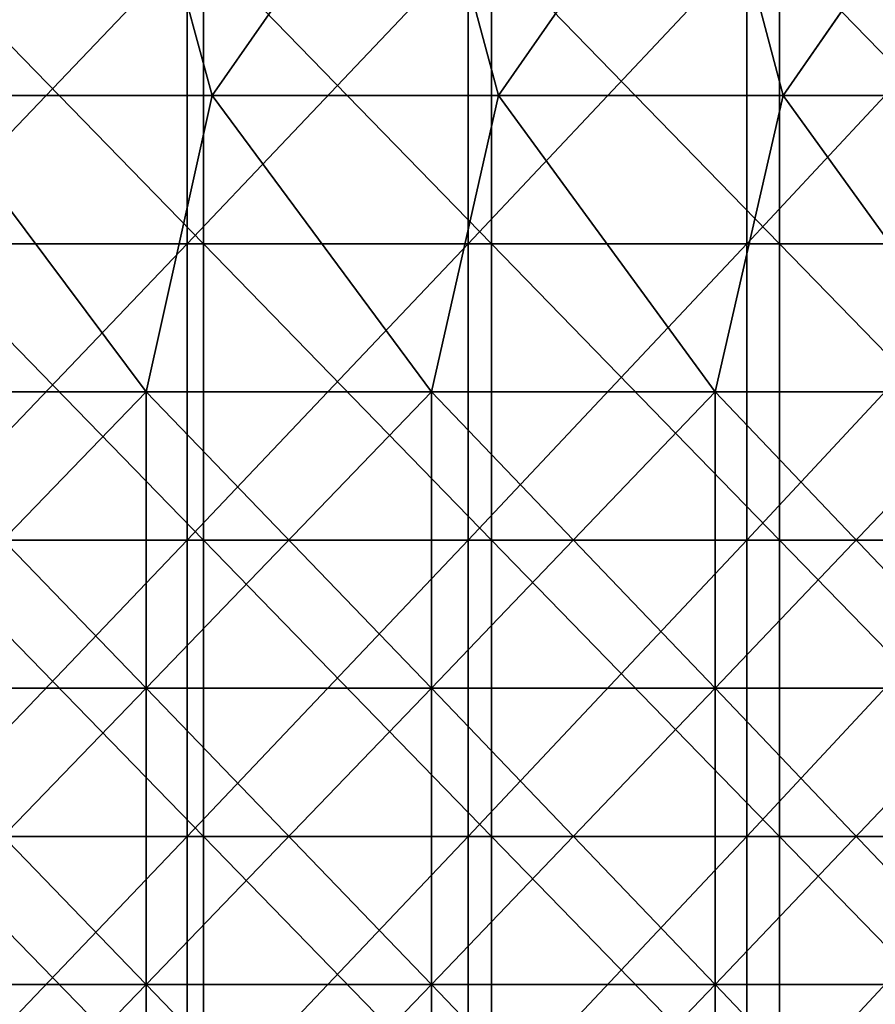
# Model space of a CAD drawing. Header units: inches. Extents: x -4.75 to 4.5, y 0 to 1.88.
# Tile 288 of 462: x 0.75 to 0.98, y 0.92 to 1.18. Entities that reach past the tile are written whole.
import ezdxf

# ---------------------------------------------------------------- set-up
doc = ezdxf.new("R2010")
doc.units = ezdxf.units.IN
doc.header["$LTSCALE"] = 101.851852
doc.header["$MEASUREMENT"] = 0
for name, color, linetype in [('11', 7, 'CONTINUOUS'), ('12', 7, 'CONTINUOUS'), ('20', 7, 'CONTINUOUS')]:
    doc.layers.add(name, color=color, linetype=linetype)

msp = doc.modelspace()

# ---------------------------------------------------------------- linework, layer by layer
at = {"layer": '11', "color": 13, "linetype": 'Continuous', "true_color": 0xd67263}
for points in [[(0.79067, 1.12298, 2.7683), (0.71416, 1.12298, 2.78902), (0.79067, 1.20306, 2.7683), (0.79067, 1.12298, 2.7683)], [(0.79067, 1.20306, 2.7683), (0.71416, 1.12298, 2.78902), (0.71416, 1.20306, 2.78902), (0.79067, 1.20306, 2.7683)], [(0.86658, 1.12298, 2.74548), (0.79067, 1.12298, 2.7683), (0.86658, 1.20306, 2.74548), (0.86658, 1.12298, 2.74548)], [(0.86658, 1.20306, 2.74548), (0.79067, 1.12298, 2.7683), (0.79067, 1.20306, 2.7683), (0.86658, 1.20306, 2.74548)], [(0.94183, 1.12298, 2.72059), (0.86658, 1.12298, 2.74548), (0.94183, 1.20306, 2.72059), (0.94183, 1.12298, 2.72059)], [(0.94183, 1.20306, 2.72059), (0.86658, 1.12298, 2.74548), (0.86658, 1.20306, 2.74548), (0.94183, 1.20306, 2.72059)], [(1.01637, 1.12298, 2.69363), (0.94183, 1.12298, 2.72059), (1.01637, 1.20306, 2.69363), (1.01637, 1.12298, 2.69363)], [(1.01637, 1.20306, 2.69363), (0.94183, 1.12298, 2.72059), (0.94183, 1.20306, 2.72059), (1.01637, 1.20306, 2.69363)], [(0.79067, 1.0429, 2.7683), (0.71416, 1.0429, 2.78902), (0.79067, 1.12298, 2.7683), (0.79067, 1.0429, 2.7683)], [(0.79067, 1.12298, 2.7683), (0.71416, 1.0429, 2.78902), (0.71416, 1.12298, 2.78902), (0.79067, 1.12298, 2.7683)], [(0.86658, 1.0429, 2.74548), (0.79067, 1.0429, 2.7683), (0.86658, 1.12298, 2.74548), (0.86658, 1.0429, 2.74548)], [(0.86658, 1.12298, 2.74548), (0.79067, 1.0429, 2.7683), (0.79067, 1.12298, 2.7683), (0.86658, 1.12298, 2.74548)], [(0.94183, 1.0429, 2.72059), (0.86658, 1.0429, 2.74548), (0.94183, 1.12298, 2.72059), (0.94183, 1.0429, 2.72059)], [(0.94183, 1.12298, 2.72059), (0.86658, 1.0429, 2.74548), (0.86658, 1.12298, 2.74548), (0.94183, 1.12298, 2.72059)], [(1.01637, 1.0429, 2.69363), (0.94183, 1.0429, 2.72059), (1.01637, 1.12298, 2.69363), (1.01637, 1.0429, 2.69363)], [(1.01637, 1.12298, 2.69363), (0.94183, 1.0429, 2.72059), (0.94183, 1.12298, 2.72059), (1.01637, 1.12298, 2.69363)], [(0.79067, 0.96282, 2.7683), (0.71416, 0.96282, 2.78902), (0.79067, 1.0429, 2.7683), (0.79067, 0.96282, 2.7683)], [(0.79067, 1.0429, 2.7683), (0.71416, 0.96282, 2.78902), (0.71416, 1.0429, 2.78902), (0.79067, 1.0429, 2.7683)], [(0.86658, 0.96282, 2.74548), (0.79067, 0.96282, 2.7683), (0.86658, 1.0429, 2.74548), (0.86658, 0.96282, 2.74548)], [(0.86658, 1.0429, 2.74548), (0.79067, 0.96282, 2.7683), (0.79067, 1.0429, 2.7683), (0.86658, 1.0429, 2.74548)], [(0.94183, 0.96282, 2.72059), (0.86658, 0.96282, 2.74548), (0.94183, 1.0429, 2.72059), (0.94183, 0.96282, 2.72059)], [(0.94183, 1.0429, 2.72059), (0.86658, 0.96282, 2.74548), (0.86658, 1.0429, 2.74548), (0.94183, 1.0429, 2.72059)], [(1.01637, 0.96282, 2.69363), (0.94183, 0.96282, 2.72059), (1.01637, 1.0429, 2.69363), (1.01637, 0.96282, 2.69363)], [(1.01637, 1.0429, 2.69363), (0.94183, 0.96282, 2.72059), (0.94183, 1.0429, 2.72059), (1.01637, 1.0429, 2.69363)], [(0.79067, 0.88274, 2.7683), (0.71416, 0.88274, 2.78902), (0.79067, 0.96282, 2.7683), (0.79067, 0.88274, 2.7683)], [(0.79067, 0.96282, 2.7683), (0.71416, 0.88274, 2.78902), (0.71416, 0.96282, 2.78902), (0.79067, 0.96282, 2.7683)], [(0.86658, 0.88274, 2.74548), (0.79067, 0.88274, 2.7683), (0.86658, 0.96282, 2.74548), (0.86658, 0.88274, 2.74548)], [(0.86658, 0.96282, 2.74548), (0.79067, 0.88274, 2.7683), (0.79067, 0.96282, 2.7683), (0.86658, 0.96282, 2.74548)], [(0.94183, 0.88274, 2.72059), (0.86658, 0.88274, 2.74548), (0.94183, 0.96282, 2.72059), (0.94183, 0.88274, 2.72059)], [(0.94183, 0.96282, 2.72059), (0.86658, 0.88274, 2.74548), (0.86658, 0.96282, 2.74548), (0.94183, 0.96282, 2.72059)], [(1.01637, 0.88274, 2.69363), (0.94183, 0.88274, 2.72059), (1.01637, 0.96282, 2.69363), (1.01637, 0.88274, 2.69363)], [(1.01637, 0.96282, 2.69363), (0.94183, 0.88274, 2.72059), (0.94183, 0.96282, 2.72059), (1.01637, 0.96282, 2.69363)]]:
    msp.add_3dface(points, dxfattribs=at)
at = {"layer": '12', "color": 13, "linetype": 'Continuous', "true_color": 0xd67263}
for points in [[(0.77561, 1.2431, 3.47704), (0.6976, 1.2431, 3.49353), (0.71963, 1.16302, 3.48906), (0.77561, 1.2431, 3.47704)], [(0.71963, 1.16302, -3.48906), (0.6976, 1.2431, -3.49353), (0.77561, 1.2431, -3.47704), (0.71963, 1.16302, -3.48906)], [(0.77561, 1.2431, 3.47704), (0.71963, 1.16302, 3.48906), (0.79737, 1.16302, 3.47212), (0.77561, 1.2431, 3.47704)], [(0.79737, 1.16302, -3.47212), (0.71963, 1.16302, -3.48906), (0.77561, 1.2431, -3.47704), (0.79737, 1.16302, -3.47212)], [(0.85324, 1.2431, 3.45881), (0.77561, 1.2431, 3.47704), (0.79737, 1.16302, 3.47212), (0.85324, 1.2431, 3.45881)], [(0.79737, 1.16302, -3.47212), (0.77561, 1.2431, -3.47704), (0.85323, 1.2431, -3.45882), (0.79737, 1.16302, -3.47212)], [(0.85324, 1.2431, 3.45881), (0.79737, 1.16302, 3.47212), (0.87471, 1.16302, 3.45345), (0.85324, 1.2431, 3.45881)], [(0.87471, 1.16302, -3.45344), (0.79737, 1.16302, -3.47212), (0.85323, 1.2431, -3.45882), (0.87471, 1.16302, -3.45344)], [(0.87471, 1.16302, -3.45344), (0.85323, 1.2431, -3.45882), (0.93043, 1.2431, -3.43885), (0.87471, 1.16302, -3.45344)], [(0.93043, 1.2431, 3.43885), (0.85324, 1.2431, 3.45881), (0.87471, 1.16302, 3.45345), (0.93043, 1.2431, 3.43885)], [(0.93043, 1.2431, 3.43885), (0.87471, 1.16302, 3.45345), (0.95162, 1.16302, 3.43305), (0.93043, 1.2431, 3.43885)], [(0.95162, 1.16302, -3.43305), (0.87471, 1.16302, -3.45344), (0.93043, 1.2431, -3.43885), (0.95162, 1.16302, -3.43305)], [(1.00716, 1.2431, 3.41717), (0.93043, 1.2431, 3.43885), (0.95162, 1.16302, 3.43305), (1.00716, 1.2431, 3.41717)], [(0.95162, 1.16302, -3.43305), (0.93043, 1.2431, -3.43885), (1.00715, 1.2431, -3.41717), (0.95162, 1.16302, -3.43305)], [(1.00716, 1.2431, 3.41717), (0.95162, 1.16302, 3.43305), (1.02805, 1.16302, 3.41094), (1.00716, 1.2431, 3.41717)], [(1.02805, 1.16302, -3.41094), (0.95162, 1.16302, -3.43305), (1.00715, 1.2431, -3.41717), (1.02805, 1.16302, -3.41094)], [(0.70216, 1.08294, 3.49262), (0.77959, 1.08294, 3.47615), (0.71963, 1.16302, 3.48906), (0.70216, 1.08294, 3.49262)], [(0.77959, 1.08294, -3.47615), (0.70216, 1.08294, -3.49262), (0.71963, 1.16302, -3.48906), (0.77959, 1.08294, -3.47615)], [(0.71963, 1.16302, 3.48906), (0.77959, 1.08294, 3.47615), (0.79737, 1.16302, 3.47212), (0.71963, 1.16302, 3.48906)], [(0.79737, 1.16302, -3.47212), (0.77959, 1.08294, -3.47615), (0.71963, 1.16302, -3.48906), (0.79737, 1.16302, -3.47212)], [(0.77959, 1.08294, 3.47615), (0.85664, 1.08294, 3.45797), (0.79737, 1.16302, 3.47212), (0.77959, 1.08294, 3.47615)], [(0.85664, 1.08294, -3.45797), (0.77959, 1.08294, -3.47615), (0.79737, 1.16302, -3.47212), (0.85664, 1.08294, -3.45797)], [(0.79737, 1.16302, 3.47212), (0.85664, 1.08294, 3.45797), (0.87471, 1.16302, 3.45345), (0.79737, 1.16302, 3.47212)], [(0.87471, 1.16302, -3.45344), (0.85664, 1.08294, -3.45797), (0.79737, 1.16302, -3.47212), (0.87471, 1.16302, -3.45344)], [(0.85664, 1.08294, 3.45797), (0.93326, 1.08294, 3.43808), (0.87471, 1.16302, 3.45345), (0.85664, 1.08294, 3.45797)], [(0.93326, 1.08294, -3.43808), (0.85664, 1.08294, -3.45797), (0.87471, 1.16302, -3.45344), (0.93326, 1.08294, -3.43808)], [(0.87471, 1.16302, 3.45345), (0.93326, 1.08294, 3.43808), (0.95162, 1.16302, 3.43305), (0.87471, 1.16302, 3.45345)], [(0.95162, 1.16302, -3.43305), (0.93326, 1.08294, -3.43808), (0.87471, 1.16302, -3.45344), (0.95162, 1.16302, -3.43305)], [(0.93326, 1.08294, 3.43808), (1.00943, 1.08294, 3.4165), (0.95162, 1.16302, 3.43305), (0.93326, 1.08294, 3.43808)], [(1.00943, 1.08294, -3.4165), (0.93326, 1.08294, -3.43808), (0.95162, 1.16302, -3.43305), (1.00943, 1.08294, -3.4165)], [(0.95162, 1.16302, 3.43305), (1.00943, 1.08294, 3.4165), (1.02805, 1.16302, 3.41094), (0.95162, 1.16302, 3.43305)], [(1.02805, 1.16302, -3.41094), (1.00943, 1.08294, -3.4165), (0.95162, 1.16302, -3.43305), (1.02805, 1.16302, -3.41094)], [(0.77959, 1.08294, 3.47615), (0.70216, 1.08294, 3.49262), (0.77959, 1.00286, 3.47615), (0.77959, 1.08294, 3.47615)], [(0.77959, 1.00286, 3.47615), (0.70216, 1.08294, 3.49262), (0.70216, 1.00286, 3.49262), (0.77959, 1.00286, 3.47615)], [(0.77959, 1.00286, -3.47615), (0.70216, 1.00286, -3.49262), (0.77959, 1.08294, -3.47615), (0.77959, 1.00286, -3.47615)], [(0.77959, 1.08294, -3.47615), (0.70216, 1.00286, -3.49262), (0.70216, 1.08294, -3.49262), (0.77959, 1.08294, -3.47615)], [(0.85664, 1.08294, 3.45797), (0.77959, 1.08294, 3.47615), (0.85664, 1.00286, 3.45797), (0.85664, 1.08294, 3.45797)], [(0.85664, 1.00286, 3.45797), (0.77959, 1.08294, 3.47615), (0.77959, 1.00286, 3.47615), (0.85664, 1.00286, 3.45797)], [(0.85664, 1.00286, -3.45797), (0.77959, 1.00286, -3.47615), (0.85664, 1.08294, -3.45797), (0.85664, 1.00286, -3.45797)], [(0.85664, 1.08294, -3.45797), (0.77959, 1.00286, -3.47615), (0.77959, 1.08294, -3.47615), (0.85664, 1.08294, -3.45797)], [(0.93326, 1.08294, 3.43808), (0.85664, 1.08294, 3.45797), (0.93326, 1.00286, 3.43808), (0.93326, 1.08294, 3.43808)], [(0.93326, 1.00286, 3.43808), (0.85664, 1.08294, 3.45797), (0.85664, 1.00286, 3.45797), (0.93326, 1.00286, 3.43808)], [(0.93326, 1.00286, -3.43808), (0.85664, 1.00286, -3.45797), (0.93326, 1.08294, -3.43808), (0.93326, 1.00286, -3.43808)], [(0.93326, 1.08294, -3.43808), (0.85664, 1.00286, -3.45797), (0.85664, 1.08294, -3.45797), (0.93326, 1.08294, -3.43808)], [(1.00943, 1.08294, 3.4165), (0.93326, 1.08294, 3.43808), (1.00943, 1.00286, 3.4165), (1.00943, 1.08294, 3.4165)], [(1.00943, 1.00286, 3.4165), (0.93326, 1.08294, 3.43808), (0.93326, 1.00286, 3.43808), (1.00943, 1.00286, 3.4165)], [(1.00943, 1.00286, -3.4165), (0.93326, 1.00286, -3.43808), (1.00943, 1.08294, -3.4165), (1.00943, 1.00286, -3.4165)], [(1.00943, 1.08294, -3.4165), (0.93326, 1.00286, -3.43808), (0.93326, 1.08294, -3.43808), (1.00943, 1.08294, -3.4165)], [(0.77959, 1.00286, 3.47615), (0.70216, 1.00286, 3.49262), (0.77959, 0.92278, 3.47615), (0.77959, 1.00286, 3.47615)], [(0.77959, 0.92278, 3.47615), (0.70216, 1.00286, 3.49262), (0.70216, 0.92278, 3.49262), (0.77959, 0.92278, 3.47615)], [(0.77959, 0.92278, -3.47615), (0.70216, 0.92278, -3.49262), (0.77959, 1.00286, -3.47615), (0.77959, 0.92278, -3.47615)], [(0.77959, 1.00286, -3.47615), (0.70216, 0.92278, -3.49262), (0.70216, 1.00286, -3.49262), (0.77959, 1.00286, -3.47615)], [(0.85664, 1.00286, 3.45797), (0.77959, 1.00286, 3.47615), (0.85664, 0.92278, 3.45797), (0.85664, 1.00286, 3.45797)], [(0.85664, 0.92278, 3.45797), (0.77959, 1.00286, 3.47615), (0.77959, 0.92278, 3.47615), (0.85664, 0.92278, 3.45797)], [(0.85664, 0.92278, -3.45797), (0.77959, 0.92278, -3.47615), (0.85664, 1.00286, -3.45797), (0.85664, 0.92278, -3.45797)], [(0.85664, 1.00286, -3.45797), (0.77959, 0.92278, -3.47615), (0.77959, 1.00286, -3.47615), (0.85664, 1.00286, -3.45797)], [(0.93326, 1.00286, 3.43808), (0.85664, 1.00286, 3.45797), (0.93326, 0.92278, 3.43808), (0.93326, 1.00286, 3.43808)], [(0.93326, 0.92278, 3.43808), (0.85664, 1.00286, 3.45797), (0.85664, 0.92278, 3.45797), (0.93326, 0.92278, 3.43808)], [(0.93326, 0.92278, -3.43808), (0.85664, 0.92278, -3.45797), (0.93326, 1.00286, -3.43808), (0.93326, 0.92278, -3.43808)], [(0.93326, 1.00286, -3.43808), (0.85664, 0.92278, -3.45797), (0.85664, 1.00286, -3.45797), (0.93326, 1.00286, -3.43808)], [(1.00943, 1.00286, 3.4165), (0.93326, 1.00286, 3.43808), (1.00943, 0.92278, 3.4165), (1.00943, 1.00286, 3.4165)], [(1.00943, 0.92278, 3.4165), (0.93326, 1.00286, 3.43808), (0.93326, 0.92278, 3.43808), (1.00943, 0.92278, 3.4165)], [(1.00943, 0.92278, -3.4165), (0.93326, 0.92278, -3.43808), (1.00943, 1.00286, -3.4165), (1.00943, 0.92278, -3.4165)], [(1.00943, 1.00286, -3.4165), (0.93326, 0.92278, -3.43808), (0.93326, 1.00286, -3.43808), (1.00943, 1.00286, -3.4165)], [(0.77959, 0.92278, 3.47615), (0.70216, 0.92278, 3.49262), (0.77959, 0.8427, 3.47615), (0.77959, 0.92278, 3.47615)], [(0.77959, 0.8427, 3.47615), (0.70216, 0.92278, 3.49262), (0.70216, 0.8427, 3.49262), (0.77959, 0.8427, 3.47615)], [(0.77959, 0.8427, -3.47615), (0.70216, 0.8427, -3.49262), (0.77959, 0.92278, -3.47615), (0.77959, 0.8427, -3.47615)], [(0.77959, 0.92278, -3.47615), (0.70216, 0.8427, -3.49262), (0.70216, 0.92278, -3.49262), (0.77959, 0.92278, -3.47615)], [(0.85664, 0.92278, 3.45797), (0.77959, 0.92278, 3.47615), (0.85664, 0.8427, 3.45797), (0.85664, 0.92278, 3.45797)], [(0.85664, 0.8427, 3.45797), (0.77959, 0.92278, 3.47615), (0.77959, 0.8427, 3.47615), (0.85664, 0.8427, 3.45797)], [(0.85664, 0.8427, -3.45797), (0.77959, 0.8427, -3.47615), (0.85664, 0.92278, -3.45797), (0.85664, 0.8427, -3.45797)], [(0.85664, 0.92278, -3.45797), (0.77959, 0.8427, -3.47615), (0.77959, 0.92278, -3.47615), (0.85664, 0.92278, -3.45797)], [(0.93326, 0.92278, 3.43808), (0.85664, 0.92278, 3.45797), (0.93326, 0.8427, 3.43808), (0.93326, 0.92278, 3.43808)], [(0.93326, 0.8427, 3.43808), (0.85664, 0.92278, 3.45797), (0.85664, 0.8427, 3.45797), (0.93326, 0.8427, 3.43808)], [(0.93326, 0.8427, -3.43808), (0.85664, 0.8427, -3.45797), (0.93326, 0.92278, -3.43808), (0.93326, 0.8427, -3.43808)], [(0.93326, 0.92278, -3.43808), (0.85664, 0.8427, -3.45797), (0.85664, 0.92278, -3.45797), (0.93326, 0.92278, -3.43808)], [(1.00943, 0.92278, 3.4165), (0.93326, 0.92278, 3.43808), (1.00943, 0.8427, 3.4165), (1.00943, 0.92278, 3.4165)], [(1.00943, 0.8427, 3.4165), (0.93326, 0.92278, 3.43808), (0.93326, 0.8427, 3.43808), (1.00943, 0.8427, 3.4165)], [(1.00943, 0.8427, -3.4165), (0.93326, 0.8427, -3.43808), (1.00943, 0.92278, -3.4165), (1.00943, 0.8427, -3.4165)], [(1.00943, 0.92278, -3.4165), (0.93326, 0.8427, -3.43808), (0.93326, 0.92278, -3.43808), (1.00943, 0.92278, -3.4165)]]:
    msp.add_3dface(points, dxfattribs=at)
at = {"layer": '20', "color": 13, "linetype": 'Continuous', "true_color": 0xd67263}
for points in [[(0.79501, 1.20306, 0.25), (0.71718, 1.20306, 0.25), (0.79501, 1.12298, 0.25), (0.79501, 1.20306, 0.25)], [(0.79501, 1.12298, 0.25), (0.71718, 1.20306, 0.25), (0.71718, 1.12298, 0.25), (0.79501, 1.12298, 0.25)], [(0.87284, 1.20306, 0.25), (0.79501, 1.20306, 0.25), (0.87284, 1.12298, 0.25), (0.87284, 1.20306, 0.25)], [(0.87284, 1.12298, 0.25), (0.79501, 1.20306, 0.25), (0.79501, 1.12298, 0.25), (0.87284, 1.12298, 0.25)], [(0.95068, 1.20306, 0.25), (0.87284, 1.20306, 0.25), (0.95068, 1.12298, 0.25), (0.95068, 1.20306, 0.25)], [(0.95068, 1.12298, 0.25), (0.87284, 1.20306, 0.25), (0.87284, 1.12298, 0.25), (0.95068, 1.12298, 0.25)], [(1.02851, 1.20306, 0.25), (0.95068, 1.20306, 0.25), (1.02851, 1.12298, 0.25), (1.02851, 1.20306, 0.25)], [(1.02851, 1.12298, 0.25), (0.95068, 1.20306, 0.25), (0.95068, 1.12298, 0.25), (1.02851, 1.12298, 0.25)], [(0.79501, 1.12298, 0.25), (0.71718, 1.12298, 0.25), (0.79501, 1.0429, 0.25), (0.79501, 1.12298, 0.25)], [(0.79501, 1.0429, 0.25), (0.71718, 1.12298, 0.25), (0.71718, 1.0429, 0.25), (0.79501, 1.0429, 0.25)], [(0.87284, 1.12298, 0.25), (0.79501, 1.12298, 0.25), (0.87284, 1.0429, 0.25), (0.87284, 1.12298, 0.25)], [(0.87284, 1.0429, 0.25), (0.79501, 1.12298, 0.25), (0.79501, 1.0429, 0.25), (0.87284, 1.0429, 0.25)], [(0.95068, 1.12298, 0.25), (0.87284, 1.12298, 0.25), (0.95068, 1.0429, 0.25), (0.95068, 1.12298, 0.25)], [(0.95068, 1.0429, 0.25), (0.87284, 1.12298, 0.25), (0.87284, 1.0429, 0.25), (0.95068, 1.0429, 0.25)], [(1.02851, 1.12298, 0.25), (0.95068, 1.12298, 0.25), (1.02851, 1.0429, 0.25), (1.02851, 1.12298, 0.25)], [(1.02851, 1.0429, 0.25), (0.95068, 1.12298, 0.25), (0.95068, 1.0429, 0.25), (1.02851, 1.0429, 0.25)], [(0.79501, 1.0429, 0.25), (0.71718, 1.0429, 0.25), (0.79501, 0.96282, 0.25), (0.79501, 1.0429, 0.25)], [(0.79501, 0.96282, 0.25), (0.71718, 1.0429, 0.25), (0.71718, 0.96282, 0.25), (0.79501, 0.96282, 0.25)], [(0.87284, 1.0429, 0.25), (0.79501, 1.0429, 0.25), (0.87284, 0.96282, 0.25), (0.87284, 1.0429, 0.25)], [(0.87284, 0.96282, 0.25), (0.79501, 1.0429, 0.25), (0.79501, 0.96282, 0.25), (0.87284, 0.96282, 0.25)], [(0.95068, 1.0429, 0.25), (0.87284, 1.0429, 0.25), (0.95068, 0.96282, 0.25), (0.95068, 1.0429, 0.25)], [(0.95068, 0.96282, 0.25), (0.87284, 1.0429, 0.25), (0.87284, 0.96282, 0.25), (0.95068, 0.96282, 0.25)], [(1.02851, 1.0429, 0.25), (0.95068, 1.0429, 0.25), (1.02851, 0.96282, 0.25), (1.02851, 1.0429, 0.25)], [(1.02851, 0.96282, 0.25), (0.95068, 1.0429, 0.25), (0.95068, 0.96282, 0.25), (1.02851, 0.96282, 0.25)], [(0.79501, 0.96282, 0.25), (0.71718, 0.96282, 0.25), (0.79501, 0.88274, 0.25), (0.79501, 0.96282, 0.25)], [(0.79501, 0.88274, 0.25), (0.71718, 0.96282, 0.25), (0.71718, 0.88274, 0.25), (0.79501, 0.88274, 0.25)], [(0.87284, 0.96282, 0.25), (0.79501, 0.96282, 0.25), (0.87284, 0.88274, 0.25), (0.87284, 0.96282, 0.25)], [(0.87284, 0.88274, 0.25), (0.79501, 0.96282, 0.25), (0.79501, 0.88274, 0.25), (0.87284, 0.88274, 0.25)], [(0.95068, 0.96282, 0.25), (0.87284, 0.96282, 0.25), (0.95068, 0.88274, 0.25), (0.95068, 0.96282, 0.25)], [(0.95068, 0.88274, 0.25), (0.87284, 0.96282, 0.25), (0.87284, 0.88274, 0.25), (0.95068, 0.88274, 0.25)], [(1.02851, 0.96282, 0.25), (0.95068, 0.96282, 0.25), (1.02851, 0.88274, 0.25), (1.02851, 0.96282, 0.25)], [(1.02851, 0.88274, 0.25), (0.95068, 0.96282, 0.25), (0.95068, 0.88274, 0.25), (1.02851, 0.88274, 0.25)]]:
    msp.add_3dface(points, dxfattribs=at)

doc.saveas('drawing.dxf')
